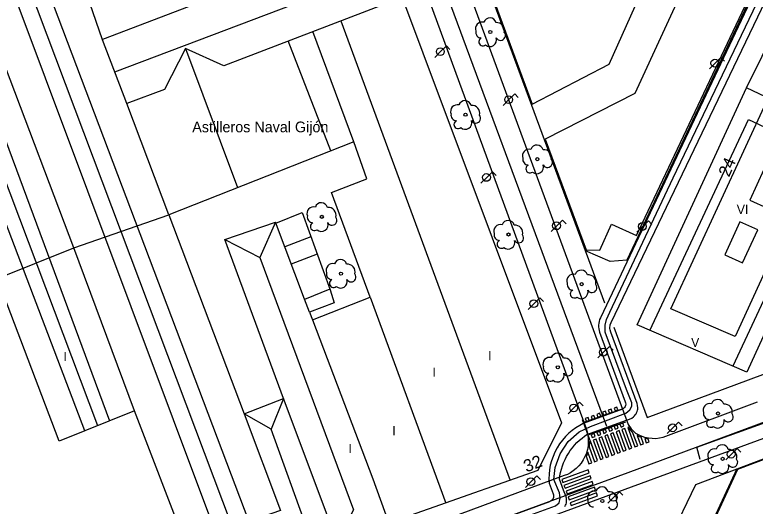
# Model space of a CAD drawing. Extents: x 282771 to 285132, y 4823109 to 4825496.
# Drawn here: x 283708.4 to 283829.3, y 4824332.1 to 4824412.3 of the extents above; entities that cross this region are included whole.
import ezdxf

# ---------------------------------------------------------------- set-up
doc = ezdxf.new("R2010")
doc.units = 0
for name, color, linetype in [('ACERA-BORDILLO', 7, 'Continuous'), ('ACERA-INTERIOR', 7, 'Continuous'), ('ARBOL', 7, 'Continuous'), ('CALLE-EJE', 7, 'Continuous'), ('CARRIL-BICI-AREA', 7, 'Continuous'), ('CARRIL-BICI-EJE', 7, 'Continuous'), ('EDIFICIO', 7, 'Continuous'), ('FAROLA', 7, 'Continuous'), ('INTERIOR-EDIFICIO', 7, 'Continuous'), ('MEDIANERA', 7, 'Continuous'), ('NUM-LOCAL', 7, 'Continuous'), ('NUM-PORTAL', 7, 'Continuous'), ('PASO-PEATONES', 7, 'Continuous'), ('SENAL-VIARIA', 7, 'Continuous'), ('TXT-ALTURA-EDIFICIO', 7, 'Continuous'), ('TXT-PUERTO', 7, 'Continuous'), ('ZONA-VERDE', 7, 'Continuous')]:
    doc.layers.add(name, color=color, linetype=linetype)

msp = doc.modelspace()

# ---------------------------------------------------------------- linework, layer by layer
at = {"layer": 'ACERA-BORDILLO'}
for points in [[(283773.3, 4824441.25), (283808.56, 4824345.46), (283809.05, 4824344.74), (283809.77, 4824344), (283810.51, 4824343.62), (283811.23, 4824343.37), (283811.91, 4824343.23), (283813.09, 4824343.17), (283814.27, 4824343.37), (283829.68, 4824349.14)], [(283767.45, 4824438.2), (283801.7, 4824344.77), (283801.86, 4824344.25), (283801.98, 4824343.71), (283802.05, 4824343.14), (283802.07, 4824342.55), (283802.02, 4824341.96), (283801.92, 4824341.36), (283801.75, 4824340.76), (283801.52, 4824340.19), (283801.23, 4824339.64), (283800.89, 4824339.13), (283800.5, 4824338.66), (283800.08, 4824338.24), (283799.62, 4824337.87), (283799.14, 4824337.55), (283798.65, 4824337.29), (283798.15, 4824337.08), (283732.9, 4824312.87)], [(283947.92, 4824386.19), (283841.21, 4824347.03), (283806.97, 4824334.44), (283775.83, 4824322.98), (283758.31, 4824316.54), (283713.41, 4824300.24), (283697, 4824294.21), (283685.31, 4824289.93), (283667.7, 4824283.48), (283655.67, 4824279.42), (283646.59, 4824277.15), (283642, 4824276.24), (283637.39, 4824275.49), (283632.96, 4824275)]]:
    msp.add_lwpolyline(points, dxfattribs=at)
at = {"layer": 'ACERA-INTERIOR'}
for points in [[(283777.21, 4824439.88), (283790.82, 4824443.67), (283792, 4824439.45), (283821.48, 4824446.87), (283835.99, 4824431.02), (283808.37, 4824372.26), (283805.62, 4824372.06), (283801.6, 4824373.81)], [(283804.75, 4824365.27), (283777.21, 4824439.88)], [(283806.21, 4824361.32), (283811.66, 4824346.56), (283887.25, 4824374.67), (283940.34, 4824394.21)], [(283811.24, 4824318.2), (283819.64, 4824335.66), (283846.05, 4824345.67)], [(283826.32, 4824338.19), (283818.75, 4824321.86), (283827.96, 4824317.86), (283839.6, 4824343.23)]]:
    msp.add_lwpolyline(points, dxfattribs=at)
at = {"layer": 'ARBOL'}
for centre in [(283786.06, 4824409.53), (283782, 4824396.02), (283793.74, 4824388.77), (283758.54, 4824379.35), (283789.04, 4824376.46), (283761.66, 4824370.08), (283800.99, 4824368.35), (283797.08, 4824354.77), (283823.25, 4824347.23), (283824, 4824339.83), (283804.37, 4824332.94)]:
    msp.add_circle(centre, 0.255, dxfattribs=at)
for centre, radius, start, end in [((283785.99, 4824410.79), 1.04, 15.6423, 161.3843), ((283784.73, 4824410.06), 1.1, 75.4318, 200.5561), ((283787.12, 4824409.79), 1.27, 345.0327, 95.7993), ((283784.62, 4824409.49), 0.935, 168.599, 268.1324), ((283787.73, 4824408.96), 0.797, 208.9625, 38.991), ((283784.86, 4824407.94), 0.672, 113.7367, 309.4725), ((283786, 4824408.24), 1.09, 228.9545, 17.928), ((283781.93, 4824397.28), 1.04, 15.6423, 161.3843), ((283780.67, 4824396.55), 1.1, 75.4318, 200.5561), ((283783.06, 4824396.28), 1.27, 345.0327, 95.7993), ((283780.56, 4824395.98), 0.935, 168.599, 268.1324), ((283783.67, 4824395.45), 0.797, 208.9625, 38.991), ((283780.8, 4824394.43), 0.672, 113.7367, 309.4725), ((283781.94, 4824394.73), 1.09, 228.9545, 17.928), ((283793.67, 4824390.03), 1.04, 15.6423, 161.3843), ((283792.41, 4824389.3), 1.1, 75.4318, 200.5561), ((283794.8, 4824389.03), 1.27, 345.0327, 95.7993), ((283792.3, 4824388.73), 0.935, 168.599, 268.1324), ((283795.41, 4824388.2), 0.797, 208.9625, 38.991), ((283792.54, 4824387.18), 0.672, 113.7367, 309.4725), ((283793.68, 4824387.48), 1.09, 228.9545, 17.928), ((283758.47, 4824380.61), 1.04, 15.6423, 161.3843), ((283757.21, 4824379.88), 1.1, 75.4318, 200.5561), ((283759.6, 4824379.61), 1.27, 345.0327, 95.7993), ((283757.1, 4824379.31), 0.935, 168.599, 268.1324), ((283760.21, 4824378.78), 0.797, 208.9625, 38.991), ((283757.34, 4824377.76), 0.672, 113.7367, 309.4725), ((283758.48, 4824378.06), 1.09, 228.9545, 17.928), ((283787.71, 4824376.99), 1.1, 75.4318, 200.5561), ((283788.97, 4824377.72), 1.04, 15.6423, 161.3843), ((283790.1, 4824376.72), 1.27, 345.0327, 95.7993), ((283787.6, 4824376.42), 0.935, 168.599, 268.1324), ((283787.84, 4824374.87), 0.672, 113.7367, 309.4725), ((283788.98, 4824375.17), 1.09, 228.9545, 17.928), ((283790.71, 4824375.89), 0.797, 208.9625, 38.991), ((283760.33, 4824370.61), 1.1, 75.4318, 200.5561), ((283761.59, 4824371.34), 1.04, 15.6423, 161.3843), ((283762.72, 4824370.34), 1.27, 345.0327, 95.7993), ((283800.92, 4824369.61), 1.04, 15.6423, 161.3843), ((283760.22, 4824370.04), 0.935, 168.599, 268.1324), ((283763.33, 4824369.51), 0.797, 208.9625, 38.991), ((283799.66, 4824368.88), 1.1, 75.4318, 200.5561), ((283802.05, 4824368.61), 1.27, 345.0327, 95.7993), ((283760.46, 4824368.49), 0.672, 113.7367, 309.4725), ((283761.6, 4824368.79), 1.09, 228.9545, 17.928), ((283799.55, 4824368.31), 0.935, 168.599, 268.1324), ((283802.66, 4824367.78), 0.797, 208.9625, 38.991), ((283799.79, 4824366.76), 0.672, 113.7367, 309.4725), ((283800.93, 4824367.06), 1.09, 228.9545, 17.928), ((283795.75, 4824355.3), 1.1, 75.4318, 200.5561), ((283797.01, 4824356.03), 1.04, 15.6423, 161.3843), ((283798.14, 4824355.03), 1.27, 345.0327, 95.7993), ((283795.64, 4824354.73), 0.935, 168.599, 268.1324), ((283798.75, 4824354.2), 0.797, 208.9625, 38.991), ((283795.88, 4824353.18), 0.672, 113.7367, 309.4725), ((283797.02, 4824353.48), 1.09, 228.9545, 17.928), ((283821.92, 4824347.76), 1.1, 75.4318, 200.5561), ((283823.18, 4824348.49), 1.04, 15.6423, 161.3843), ((283824.31, 4824347.49), 1.27, 345.0327, 95.7993), ((283821.81, 4824347.19), 0.935, 168.599, 268.1324), ((283822.05, 4824345.64), 0.672, 113.7367, 309.4725), ((283823.19, 4824345.94), 1.09, 228.9545, 17.928), ((283824.92, 4824346.66), 0.797, 208.9625, 38.991), ((283822.67, 4824340.36), 1.1, 75.4318, 200.5561), ((283823.93, 4824341.09), 1.04, 15.6423, 161.3843), ((283825.06, 4824340.09), 1.27, 345.0327, 95.7993), ((283822.56, 4824339.79), 0.935, 168.599, 268.1324), ((283825.67, 4824339.26), 0.797, 208.9625, 38.991), ((283822.8, 4824338.24), 0.672, 113.7367, 309.4725), ((283823.94, 4824338.54), 1.09, 228.9545, 17.928), ((283803.04, 4824333.47), 1.1, 75.4318, 200.5561), ((283804.3, 4824334.2), 1.04, 15.6423, 161.3843), ((283805.43, 4824333.2), 1.27, 345.0327, 95.7993), ((283802.93, 4824332.9), 0.935, 168.599, 268.1324), ((283806.04, 4824332.37), 0.797, 208.9625, 38.991)]:
    msp.add_arc(centre, radius, start, end, dxfattribs=at)
at = {"layer": 'CALLE-EJE'}
msp.add_lwpolyline([(283623.46, 4824276.15), (283631.54, 4824277.71), (283643.5, 4824279.52), (283655.03, 4824282.19), (283668.59, 4824286.46), (283695.93, 4824296.29), (283808.59, 4824337.62), (283856.65, 4824355.45), (283890.72, 4824367.94), (283918.43, 4824378.46), (283946.14, 4824388.98), (283948.76, 4824389.29), (283951.27, 4824389.06), (283954.04, 4824388.01), (283957.8, 4824384.28), (283969.18, 4824351.88)], dxfattribs=at)
at = {"layer": 'CARRIL-BICI-AREA'}
for points in [[(283836.14, 4824430.65), (283804.03, 4824362.84), (283803.91, 4824362.57), (283803.82, 4824362.28), (283803.76, 4824361.98), (283803.73, 4824361.68), (283803.73, 4824361.38), (283803.77, 4824361.08), (283803.83, 4824360.78), (283803.92, 4824360.5), (283808.11, 4824349.14), (283808.16, 4824348.96), (283808.17, 4824348.77), (283808.14, 4824348.56), (283808.08, 4824348.37), (283807.97, 4824348.19), (283807.83, 4824348.04), (283807.67, 4824347.93), (283801.25, 4824345.6), (283800.66, 4824345.29), (283800.04, 4824344.91), (283799.44, 4824344.48), (283798.87, 4824344), (283798.33, 4824343.46), (283797.83, 4824342.89), (283797.37, 4824342.27), (283796.96, 4824341.62), (283796.6, 4824340.94), (283796.3, 4824340.23), (283796.05, 4824339.51), (283795.86, 4824338.78), (283795.73, 4824338.04), (283795.65, 4824337.31), (283795.63, 4824336.58), (283795.66, 4824335.87), (283796.33, 4824334.12), (283796.38, 4824333.94), (283796.39, 4824333.74), (283796.37, 4824333.54), (283796.3, 4824333.34), (283796.2, 4824333.16), (283796.06, 4824333.01), (283795.9, 4824332.9), (283795.73, 4824332.82), (283785.76, 4824329.18)], [(283798.25, 4824332.05), (283798.35, 4824332.24), (283798.43, 4824332.43), (283798.48, 4824332.63), (283798.52, 4824332.84), (283798.53, 4824333.04), (283798.5, 4824333.43), (283798.4, 4824333.78), (283798.04, 4824334.73), (283797.35, 4824336.52), (283797.43, 4824337.06), (283797.53, 4824337.6), (283797.67, 4824338.13), (283797.84, 4824338.67), (283798.03, 4824339.19), (283798.26, 4824339.71), (283798.52, 4824340.21), (283798.81, 4824340.7), (283799.12, 4824341.18), (283799.46, 4824341.63), (283799.82, 4824342.06), (283800.21, 4824342.47), (283800.61, 4824342.85), (283801.04, 4824343.21), (283801.47, 4824343.54), (283801.85, 4824343.8), (283808.29, 4824346.13), (283808.82, 4824346.32), (283809.15, 4824346.47), (283809.47, 4824346.7), (283809.61, 4824346.84), (283809.74, 4824347), (283809.86, 4824347.17), (283809.96, 4824347.35), (283810.03, 4824347.55), (283810.09, 4824347.75), (283810.13, 4824347.95), (283810.14, 4824348.15), (283810.12, 4824348.54), (283810.02, 4824348.89), (283805.73, 4824360.53), (283805.63, 4824360.91), (283805.6, 4824361.11), (283805.6, 4824361.32), (283805.62, 4824361.52), (283805.66, 4824361.72), (283805.8, 4824362.09), (283838.15, 4824429.51)]]:
    msp.add_lwpolyline(points, dxfattribs=at)
at = {"layer": 'CARRIL-BICI-EJE'}
msp.add_lwpolyline([(283785.31, 4824328.01), (283796.73, 4824332.15), (283797.29, 4824332.67), (283797.48, 4824333.4), (283797.37, 4824334.25), (283796.44, 4824336.45), (283796.63, 4824338.4), (283797.47, 4824340.64), (283798.75, 4824342.65), (283800.59, 4824344.26), (283802.44, 4824345.13), (283808.19, 4824347.27), (283808.87, 4824347.81), (283809.17, 4824348.44), (283809.15, 4824348.98), (283808.33, 4824351.14), (283804.84, 4824360.51), (283804.8, 4824361.63), (283805.01, 4824362.56), (283805.57, 4824363.8), (283815.93, 4824385.7), (283837.07, 4824429.84)], dxfattribs=at)
at = {"layer": 'EDIFICIO'}
for points in [[(283688.04, 4824415.34), (283763.7, 4824436.39), (283797.71, 4824345.7), (283793.83, 4824337.91), (283740.11, 4824318.99), (283737.16, 4824326.32), (283736.29, 4824326.01), (283727.97, 4824347.68), (283715.64, 4824342.73), (283688.04, 4824415.34)], [(283827.94, 4824353.98), (283810.04, 4824361.7), (283827.92, 4824400.42), (283835.53, 4824415.85), (283835.81, 4824416.53), (283836.93, 4824418.44), (283837.88, 4824419.58), (283838.96, 4824420.59), (283839.86, 4824421.25), (283840.83, 4824421.84), (283841.89, 4824422.15), (283843.1, 4824422.23), (283844.3, 4824422.3), (283846.68, 4824421.92), (283848.91, 4824421.03), (283850.9, 4824419.66), (283852.54, 4824417.9), (283853.75, 4824415.82), (283854.23, 4824414.28), (283854.29, 4824412.6), (283854.11, 4824411.3), (283853.95, 4824410.66), (283853.35, 4824409.36), (283827.94, 4824353.98)]]:
    msp.add_lwpolyline(points, dxfattribs=at)
at = {"layer": 'FAROLA'}
for p, q in [((283778.88, 4824407.25), (283777.94, 4824406.32)), ((283779.47, 4824406.66), (283778.88, 4824407.25)), ((283777.94, 4824406.32), (283777.01, 4824405.38)), ((283822.78, 4824404.44), (283821.85, 4824403.5)), ((283823.72, 4824405.37), (283822.78, 4824404.44)), ((283824.31, 4824404.78), (283823.72, 4824405.37)), ((283790.04, 4824399.41), (283789.1, 4824398.48)), ((283790.63, 4824398.82), (283790.04, 4824399.41)), ((283789.1, 4824398.48), (283788.17, 4824397.54)), ((283786.41, 4824386.71), (283785.47, 4824385.78)), ((283787, 4824386.12), (283786.41, 4824386.71)), ((283785.47, 4824385.78), (283784.54, 4824384.84)), ((283796.92, 4824377.89), (283795.99, 4824376.95)), ((283797.86, 4824378.82), (283796.92, 4824377.89)), ((283798.45, 4824378.23), (283797.86, 4824378.82)), ((283810.93, 4824377.77), (283810, 4824376.83)), ((283811.87, 4824378.7), (283810.93, 4824377.77)), ((283812.46, 4824378.11), (283811.87, 4824378.7)), ((283794.14, 4824366.1), (283793.2, 4824365.17)), ((283794.73, 4824365.51), (283794.14, 4824366.1)), ((283793.2, 4824365.17), (283792.27, 4824364.23)), ((283804.57, 4824357.24), (283803.64, 4824356.3)), ((283805.51, 4824358.17), (283804.57, 4824357.24)), ((283806.1, 4824357.58), (283805.51, 4824358.17)), ((283800.65, 4824349.06), (283799.71, 4824348.13)), ((283801.24, 4824348.47), (283800.65, 4824349.06)), ((283799.71, 4824348.13), (283798.78, 4824347.19)), ((283816.8, 4824345.81), (283815.86, 4824344.88)), ((283817.39, 4824345.22), (283816.8, 4824345.81)), ((283815.86, 4824344.88), (283814.93, 4824343.94)), ((283826.38, 4824341.51), (283825.44, 4824340.58)), ((283826.97, 4824340.92), (283826.38, 4824341.51)), ((283825.44, 4824340.58), (283824.51, 4824339.64)), ((283793.67, 4824337.04), (283792.73, 4824336.11)), ((283794.26, 4824336.45), (283793.67, 4824337.04)), ((283792.73, 4824336.11), (283791.8, 4824335.17)), ((283807.14, 4824334.46), (283806.2, 4824333.53)), ((283807.73, 4824333.87), (283807.14, 4824334.46)), ((283806.2, 4824333.53), (283805.27, 4824332.59))]:
    msp.add_line(p, q, dxfattribs=at)
for centre in [(283777.9, 4824406.32), (283822.74, 4824404.44), (283789.06, 4824398.48), (283785.43, 4824385.78), (283796.88, 4824377.89), (283810.89, 4824377.77), (283793.16, 4824365.17), (283804.53, 4824357.24), (283799.67, 4824348.13), (283815.82, 4824344.88), (283825.4, 4824340.58), (283792.69, 4824336.11), (283806.16, 4824333.53)]:
    msp.add_circle(centre, 0.637, dxfattribs=at)
at = {"layer": 'INTERIOR-EDIFICIO'}
msp.add_lwpolyline([(283745.84, 4824347.19), (283752.28, 4824349.68), (283742.68, 4824375.63), (283750.97, 4824378.47), (283751.02, 4824378.31), (283755.33, 4824380.07), (283759.91, 4824367.43), (283760.57, 4824365.32), (283756.53, 4824363.78), (283757, 4824362.55), (283766.46, 4824366.25), (283760.11, 4824383.32), (283765.91, 4824385.53), (283763.76, 4824391.62), (283733.56, 4824379.68), (283745.84, 4824347.19)], dxfattribs=at)
at = {"layer": 'MEDIANERA'}
for points in [[(283767.76, 4824425.53), (283722.71, 4824408.29)], [(283726.7, 4824397.86), (283722.74, 4824408.23), (283717.54, 4824423.28)], [(283743.96, 4824328.67), (283709.09, 4824421.2)], [(283711.8, 4824421.7), (283746.62, 4824329.6)], [(283741.21, 4824327.72), (283706.48, 4824420.47)], [(283724.72, 4824403.02), (283769.81, 4824420.09)], [(283718.06, 4824374.27), (283706.86, 4824403.8), (283701.33, 4824418.83)], [(283697.25, 4824417.75), (283723.85, 4824346.02)], [(283719.82, 4824344.4), (283692.39, 4824416.48)], [(283694.78, 4824417.11), (283721.93, 4824345.25)], [(283771.64, 4824415.2), (283742.56, 4824404.02), (283736.27, 4824406.84)], [(283761.63, 4824411.35), (283789.29, 4824336.31)], [(283763.76, 4824391.62), (283757.07, 4824409.6)], [(283848.98, 4824409.78), (283826.05, 4824359.81), (283815.55, 4824364.34), (283831.43, 4824398.73)], [(283760.01, 4824390.14), (283753.07, 4824408.06)], [(283736.27, 4824406.84), (283732.83, 4824400.13), (283726.69, 4824397.86)], [(283736.27, 4824406.84), (283744.79, 4824384.12)], [(283835.23, 4824396.91), (283827.91, 4824400.4)], [(283718.06, 4824374.27), (283733.56, 4824379.68), (283726.7, 4824397.86)], [(283812.12, 4824360.8), (283828.22, 4824395.23), (283841.57, 4824388.96), (283825.65, 4824354.97)], [(283828.45, 4824382.08), (283831.34, 4824380.76), (283833.61, 4824385.73), (283833.64, 4824386.09), (283833.59, 4824386.45), (283833.46, 4824386.79), (283833.26, 4824387.09), (283833, 4824387.34), (283832.68, 4824387.53), (283832.34, 4824387.64), (283831.98, 4824387.68), (283831.61, 4824387.63), (283831.27, 4824387.5), (283830.97, 4824387.31), (283830.72, 4824387.05), (283828.45, 4824382.08)], [(283756.53, 4824363.78), (283755.72, 4824365.91), (283750.97, 4824378.47), (283748.42, 4824372.72)], [(283827.26, 4824371.82), (283829.73, 4824377.22), (283826.84, 4824378.54), (283824.37, 4824373.14), (283827.26, 4824371.82)], [(283742.68, 4824375.63), (283748.42, 4824372.72)], [(283756.77, 4824376.09), (283752.49, 4824374.43)], [(283705.54, 4824369.28), (283718.06, 4824374.27)], [(283727.97, 4824347.68), (283718.06, 4824374.27)], [(283757.79, 4824373.27), (283753.55, 4824371.64)], [(283748.42, 4824372.72), (283763.73, 4824331.48), (283761.06, 4824326.34)], [(283759.86, 4824367.55), (283755.74, 4824365.84)], [(283766.46, 4824366.25), (283778.8, 4824332.61)], [(283757, 4824362.55), (283766.89, 4824336.57), (283769.5, 4824329.34)], [(283761.07, 4824326.34), (283752.28, 4824349.68), (283750.25, 4824344.67)], [(283750.25, 4824344.67), (283745.84, 4824347.19), (283751.79, 4824331.39), (283737.16, 4824326.32)], [(283756.2, 4824328.24), (283750.25, 4824344.67)]]:
    msp.add_lwpolyline(points, dxfattribs=at)
at = {"layer": 'PASO-PEATONES'}
for p, q in [((283804.86, 4824347.6), (283804.39, 4824347.43)), ((283804.39, 4824347.43), (283804.57, 4824346.96)), ((283805.04, 4824347.13), (283804.86, 4824347.6)), ((283805.8, 4824347.94), (283805.33, 4824347.77)), ((283805.33, 4824347.77), (283805.5, 4824347.3)), ((283805.5, 4824347.3), (283805.97, 4824347.47)), ((283805.97, 4824347.47), (283805.8, 4824347.94)), ((283806.74, 4824348.29), (283806.27, 4824348.12)), ((283806.27, 4824348.12), (283806.44, 4824347.65)), ((283806.44, 4824347.65), (283806.91, 4824347.82)), ((283806.91, 4824347.82), (283806.74, 4824348.29)), ((283803.56, 4824339.53), (283801.11, 4824346.22)), ((283802.05, 4824346.57), (283801.58, 4824346.4)), ((283801.58, 4824346.4), (283801.75, 4824345.93)), ((283802.22, 4824346.1), (283802.05, 4824346.57)), ((283802.99, 4824346.91), (283802.52, 4824346.74)), ((283802.52, 4824346.74), (283802.69, 4824346.27)), ((283802.69, 4824346.27), (283803.16, 4824346.44)), ((283803.16, 4824346.44), (283802.99, 4824346.91)), ((283803.92, 4824347.26), (283803.45, 4824347.08)), ((283803.45, 4824347.08), (283803.63, 4824346.61)), ((283803.63, 4824346.61), (283804.1, 4824346.79)), ((283804.1, 4824346.79), (283803.92, 4824347.26)), ((283804.57, 4824346.96), (283805.04, 4824347.13)), ((283801.75, 4824345.93), (283802.22, 4824346.1)), ((283806.76, 4824345.32), (283806.29, 4824345.15)), ((283806.29, 4824345.15), (283806.47, 4824344.68)), ((283806.94, 4824344.85), (283806.76, 4824345.32)), ((283807.7, 4824345.66), (283807.23, 4824345.49)), ((283807.23, 4824345.49), (283807.41, 4824345.02)), ((283807.41, 4824345.02), (283807.88, 4824345.19)), ((283807.88, 4824345.19), (283807.7, 4824345.66)), ((283808.64, 4824344.99), (283808.5, 4824344.94)), ((283808.9, 4824344.61), (283808.64, 4824344.99)), ((283803.01, 4824343.94), (283802.54, 4824343.77)), ((283803.18, 4824343.47), (283803.01, 4824343.94)), ((283803.95, 4824344.29), (283803.48, 4824344.11)), ((283803.48, 4824344.11), (283803.65, 4824343.65)), ((283803.65, 4824343.65), (283804.12, 4824343.82)), ((283804.12, 4824343.82), (283803.95, 4824344.29)), ((283804.89, 4824344.63), (283804.42, 4824344.46)), ((283804.42, 4824344.46), (283804.59, 4824343.99)), ((283804.59, 4824343.99), (283805.06, 4824344.16)), ((283805.06, 4824344.16), (283804.89, 4824344.63)), ((283805.83, 4824344.97), (283805.36, 4824344.8)), ((283805.36, 4824344.8), (283805.53, 4824344.33)), ((283805.53, 4824344.33), (283806, 4824344.51)), ((283806.15, 4824344.08), (283805.68, 4824343.91)), ((283805.68, 4824343.91), (283806.85, 4824340.74)), ((283806, 4824344.51), (283805.83, 4824344.97)), ((283807.32, 4824340.91), (283806.15, 4824344.08)), ((283806.47, 4824344.68), (283806.94, 4824344.85)), ((283807.09, 4824344.43), (283806.62, 4824344.26)), ((283806.62, 4824344.26), (283807.78, 4824341.08)), ((283808.25, 4824341.25), (283807.09, 4824344.43)), ((283808.03, 4824344.77), (283807.56, 4824344.6)), ((283807.56, 4824344.6), (283808.72, 4824341.43)), ((283809.19, 4824341.6), (283808.03, 4824344.77)), ((283808.5, 4824344.94), (283809.66, 4824341.77)), ((283809.31, 4824344.19), (283808.9, 4824344.61)), ((283810.13, 4824341.94), (283809.31, 4824344.19)), ((283802.4, 4824342.71), (283802.26, 4824342.66)), ((283802.26, 4824342.66), (283802.27, 4824342.55)), ((283803.56, 4824339.53), (283802.4, 4824342.71)), ((283802.54, 4824343.77), (283802.71, 4824343.3)), ((283802.71, 4824343.3), (283803.18, 4824343.47)), ((283803.34, 4824343.05), (283802.87, 4824342.88)), ((283802.87, 4824342.88), (283804.03, 4824339.7)), ((283804.5, 4824339.88), (283803.34, 4824343.05)), ((283804.27, 4824343.4), (283803.8, 4824343.22)), ((283803.8, 4824343.22), (283804.97, 4824340.05)), ((283805.44, 4824340.22), (283804.27, 4824343.4)), ((283805.21, 4824343.74), (283804.74, 4824343.57)), ((283804.74, 4824343.57), (283805.91, 4824340.39)), ((283806.38, 4824340.57), (283805.21, 4824343.74)), ((283810.43, 4824343.43), (283810.05, 4824343.63)), ((283810.05, 4824343.63), (283810.6, 4824342.11)), ((283810.68, 4824343.35), (283810.43, 4824343.43)), ((283811.07, 4824342.29), (283810.68, 4824343.35)), ((283811.28, 4824343.16), (283811.54, 4824342.46)), ((283811.86, 4824343.04), (283811.28, 4824343.16)), ((283811.54, 4824342.46), (283812.01, 4824342.63)), ((283802.2, 4824341.8), (283803.09, 4824339.36)), ((283808.72, 4824341.43), (283809.19, 4824341.6)), ((283809.66, 4824341.77), (283810.13, 4824341.94)), ((283810.6, 4824342.11), (283811.07, 4824342.29)), ((283801.94, 4824340.7), (283801.73, 4824340.18)), ((283801.99, 4824340.9), (283801.94, 4824340.7)), ((283802.62, 4824339.19), (283801.99, 4824340.9)), ((283804.97, 4824340.05), (283805.44, 4824340.22)), ((283805.91, 4824340.39), (283806.38, 4824340.57)), ((283806.85, 4824340.74), (283807.32, 4824340.91)), ((283807.78, 4824341.08), (283808.25, 4824341.25)), ((283802.15, 4824339.02), (283802.62, 4824339.19)), ((283803.09, 4824339.36), (283803.56, 4824339.53)), ((283804.03, 4824339.7), (283804.5, 4824339.88)), ((283802.03, 4824338.02), (283797.75, 4824336.44)), ((283802.2, 4824337.55), (283802.03, 4824338.02)), ((283797.92, 4824335.97), (283802.2, 4824337.55)), ((283802.37, 4824337.07), (283798.09, 4824335.5)), ((283798.26, 4824335.03), (283802.54, 4824336.6)), ((283802.54, 4824336.6), (283802.37, 4824337.07)), ((283797.75, 4824336.44), (283797.92, 4824335.97)), ((283798.09, 4824335.5), (283798.26, 4824335.03)), ((283802.71, 4824336.13), (283798.43, 4824334.56)), ((283798.6, 4824334.09), (283802.88, 4824335.66)), ((283802.88, 4824335.66), (283802.71, 4824336.13)), ((283798.43, 4824334.56), (283798.6, 4824334.09)), ((283803.05, 4824335.19), (283798.77, 4824333.62)), ((283798.93, 4824333.15), (283803.22, 4824334.72)), ((283803.39, 4824334.25), (283799.1, 4824332.67)), ((283803.22, 4824334.72), (283803.05, 4824335.19)), ((283803.56, 4824333.78), (283803.39, 4824334.25)), ((283798.77, 4824333.62), (283798.93, 4824333.15)), ((283799.27, 4824332.2), (283803.56, 4824333.78)), ((283799.1, 4824332.67), (283799.27, 4824332.2))]:
    msp.add_line(p, q, dxfattribs=at)
for points in [[(283812.01, 4824342.63), (283811.86, 4824343.03), (283811.86, 4824343.04)], [(283802.27, 4824342.55), (283802.22, 4824341.93), (283802.2, 4824341.8)], [(283801.73, 4824340.18), (283801.75, 4824340.12), (283802.15, 4824339.02)]]:
    msp.add_lwpolyline(points, dxfattribs=at)
at = {"layer": 'SENAL-VIARIA'}
for points in [[(283771, 4824437.09), (283805.04, 4824345.18)], [(283820.35, 4824339.74), (283819.79, 4824341.75), (283856.91, 4824355.13)], [(283801.48, 4824345.86), (283807.51, 4824347.94)], [(283802.18, 4824343.8), (283808.22, 4824345.88)]]:
    msp.add_lwpolyline(points, dxfattribs=at)
at = {"layer": 'ZONA-VERDE'}
for p, q in [((283777.41, 4824439.78), (283792.91, 4824397.77)), ((283795.04, 4824392.01), (283801.71, 4824373.95)), ((283801.71, 4824373.95), (283803.96, 4824373.89)), ((283839.31, 4824342.96), (283826.43, 4824338.07))]:
    msp.add_line(p, q, dxfattribs=at)
for points in [[(283809.91, 4824376.32), (283835.81, 4824430.99), (283821.43, 4824446.7), (283791.89, 4824439.27), (283790.71, 4824443.48), (283777.41, 4824439.78)], [(283792.91, 4824397.77), (283805.45, 4824404.28), (283811.83, 4824418.53), (283811.47, 4824423.69), (283818.6, 4824425.47), (283819.34, 4824420.55), (283809.67, 4824399.49), (283795.04, 4824392.01)], [(283803.96, 4824373.89), (283805.86, 4824378.13), (283809.91, 4824376.32)], [(283826.43, 4824338.07), (283818.95, 4824321.94), (283827.88, 4824318.06), (283839.31, 4824342.96)]]:
    msp.add_lwpolyline(points, dxfattribs=at)

# ---------------------------------------------------------------- texts
at = {"layer": 'NUM-LOCAL'}
msp.add_text('24', height=2, rotation=66.3368, dxfattribs=at).set_placement((283825.05, 4824385.73))
at = {"layer": 'NUM-PORTAL'}
msp.add_text('32', height=2, rotation=21.27, dxfattribs=at).set_placement((283791.96, 4824337.59))
at = {"layer": 'TXT-ALTURA-EDIFICIO'}
for s, p in [('VI', (283826.31, 4824379.81)), ('V', (283818.86, 4824358.08)), ('I', (283716.36, 4824355.79)), ('I', (283785.69, 4824355.91)), ('I', (283776.6, 4824353.24)), ('I', (283770.05, 4824343.67)), ('I', (283762.9, 4824340.76))]:
    msp.add_text(s, height=1.5, rotation=0, dxfattribs=at).set_placement(p)
at = {"layer": 'TXT-PUERTO'}
msp.add_text('Astilleros Naval Gijón', height=1.75, rotation=0, dxfattribs=at).set_placement((283737.38, 4824393.15))

doc.saveas('drawing.dxf')
